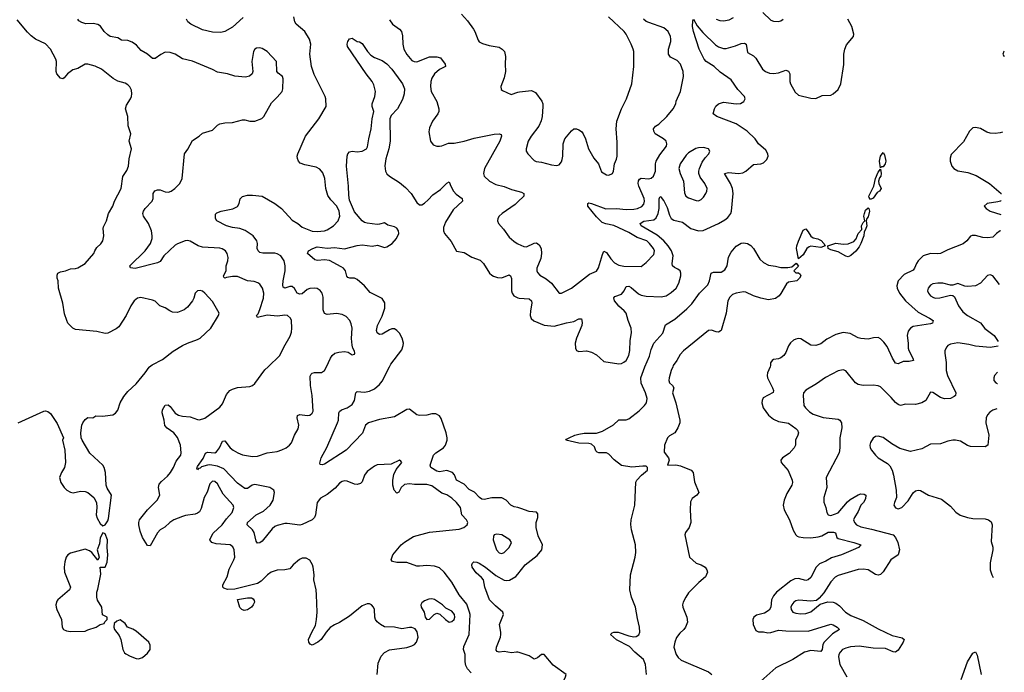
# Model space of a CAD drawing. Header units: inches. Extents: x 1839270 to 1929235, y 762242 to 910350.
# Tile 357 of 362: x 1916004 to 1923902, y 887547 to 892786. Entities that reach past the tile are written whole.
import ezdxf

# ---------------------------------------------------------------- set-up
doc = ezdxf.new("R2010")
doc.units = ezdxf.units.IN
doc.header["$MEASUREMENT"] = 0
for name, color, linetype in [('B9818', 7, 'Continuous'), ('B9819', 7, 'Continuous'), ('B9828', 7, 'Continuous'), ('B9829', 7, 'Continuous')]:
    doc.layers.add(name, color=color, linetype=linetype)

msp = doc.modelspace()

# ---------------------------------------------------------------- linework, layer by layer
at = {"layer": 'B9818', "color": 5}
for points, elevation in [([(1915990, 889550.6), (1916196.5, 889643.5), (1916210, 889646.8), (1916230, 889640.7), (1916250, 889624), (1916303, 889543), (1916354, 889430), (1916346.8, 889410), (1916366.8, 889330), (1916370.9, 889230.9), (1916362.8, 889190), (1916338.8, 889150), (1916324, 889110), (1916334.8, 889070), (1916361, 889030), (1916382.8, 889010), (1916410, 888994), (1916432.7, 888987.3), (1916490, 889001), (1916530, 888998.8), (1916550.6, 888990.6), (1916598, 888950), (1916618.8, 888910), (1916622, 888870), (1916617.3, 888810), (1916624.5, 888784.5), (1916650, 888742), (1916670, 888722), (1916690, 888731), (1916710, 888762.8), (1916717, 888783), (1916739, 888970), (1916705.2, 889025.2), (1916697.2, 889050), (1916691.8, 889150), (1916682, 889190), (1916671.6, 889210), (1916567.4, 889307.4), (1916504.5, 889410), (1916497, 889430), (1916494.5, 889470), (1916502, 889530), (1916511.3, 889548.7), (1916530, 889577.3), (1916550, 889593.4), (1916589, 889591), (1916613.2, 889606.8), (1916670, 889604.4), (1916730, 889610.6), (1916750, 889614.8), (1916771.8, 889628.2), (1916790, 889651.3), (1916809.6, 889710), (1916838.7, 889761.3), (1916870, 889800.5), (1916937.2, 889862.8), (1917010, 889951), (1917042.4, 889997.6), (1917045.4, 890000)], 680), ([(1918871.4, 887530), (1918879.6, 887620.4), (1918902.4, 887677.6), (1918930, 887706.3), (1918970, 887726.7), (1919110, 887747.4), (1919150, 887759.5), (1919170, 887770.4), (1919188, 887790), (1919200.4, 887830), (1919192.4, 887872.4), (1919174.9, 887894.9), (1919150, 887906), (1919130, 887907.8), (1919070, 887896.2), (1919009.7, 887909.7), (1918930, 887913.3), (1918898, 887930), (1918871, 887951), (1918858.7, 887970), (1918853, 887990), (1918851.1, 888050), (1918843, 888070), (1918825.2, 888090), (1918810, 888096.3), (1918790, 888096.3), (1918750, 888081.6), (1918650, 887997), (1918570, 887947), (1918530, 887929.4), (1918493.8, 887906.2), (1918462, 887870), (1918420.7, 887810), (1918394.8, 887790), (1918350, 887765.2), (1918333.2, 887773.2), (1918324, 887790), (1918321.2, 887810), (1918346, 887870), (1918375.9, 887924.1), (1918385.1, 887970), (1918389.7, 888030), (1918385.4, 888170), (1918382, 888210), (1918363.7, 888290), (1918366.6, 888330), (1918357.6, 888390), (1918351.6, 888410), (1918330, 888446.6), (1918302, 888462), (1918270, 888462.3), (1918247.8, 888452.2), (1918197.1, 888410), (1918170, 888377.2), (1918130.6, 888369.4), (1918070, 888367.6), (1918022, 888350), (1917990.5, 888330), (1917941.5, 888278.5), (1917910, 888259.6), (1917730, 888214.8), (1917671.2, 888211.2), (1917642, 888222), (1917632.7, 888230), (1917634, 888250), (1917666.7, 888313.3), (1917683.9, 888376.1), (1917722.3, 888450), (1917728.3, 888470), (1917723.5, 888530), (1917713.9, 888553.9), (1917690.8, 888570.8), (1917578.7, 888578.7), (1917543.7, 888590), (1917529.7, 888610), (1917535.6, 888630), (1917556.1, 888663.9), (1917628.5, 888730), (1917662.1, 888777.9), (1917707.6, 888830), (1917721.6, 888870), (1917715.6, 888890), (1917636.9, 888976.9), (1917590, 889060.7), (1917570, 889078.7), (1917550, 889080.5), (1917530, 889059.3), (1917506.2, 888993.8), (1917484.7, 888950), (1917458.9, 888861.1), (1917444.8, 888835.2), (1917430, 888823.6), (1917410, 888816.3), (1917334.1, 888805.9), (1917310, 888798.3), (1917240.7, 888770), (1917209.1, 888750.9), (1917167.2, 888712.8), (1917130, 888689.6), (1917110, 888667.6), (1917050, 888561.2), (1917030, 888565.2), (1916989.8, 888629.8), (1916970, 888679), (1916958.9, 888730), (1916958.9, 888750), (1916965.1, 888770), (1917028.3, 888851.7), (1917107.6, 888930), (1917127.3, 888970), (1917117.3, 889030), (1917123.2, 889056.8), (1917140.8, 889079.2), (1917190, 889122.2), (1917212.5, 889150), (1917237, 889190), (1917258.2, 889241.8), (1917295.1, 889290), (1917298.7, 889310), (1917293.7, 889370), (1917270, 889431.6), (1917241.1, 889470), (1917185.7, 889505.7), (1917168.2, 889528.2), (1917163.5, 889570), (1917147.3, 889630), (1917150, 889653.4), (1917169.8, 889690.2), (1917194.1, 889694.1), (1917210, 889681.6), (1917250, 889627.2), (1917277.3, 889610), (1917310, 889602.6), (1917370, 889599.1), (1917430, 889576.5), (1917445.3, 889574.7), (1917490, 889587.6), (1917610, 889675.3), (1917630, 889703), (1917662.9, 889777.1), (1917690, 889808.2), (1917710, 889820.4), (1917750, 889832.2), (1917850, 889840.4), (1917870, 889848.4), (1917890, 889865.5), (1917970, 889975.5), (1917996, 890000)], 660), ([(1919624, 887544), (1919595.4, 887575.4), (1919582.3, 887602.3), (1919576.3, 887630), (1919576, 887690), (1919563.7, 887730), (1919566.8, 887753.2), (1919609.2, 887850.8), (1919616.1, 888010), (1919613.2, 888030), (1919590, 888093.7), (1919529.7, 888170), (1919470.9, 888270), (1919408.6, 888350), (1919370, 888385.3), (1919330, 888399.8), (1919270, 888405.4), (1919210, 888398), (1919190, 888399.7), (1919110, 888428.5), (1919029.7, 888429.7), (1918995.5, 888435.5), (1918982.7, 888450), (1918997, 888490), (1919062.9, 888570), (1919090, 888592.2), (1919162.2, 888637.8), (1919290, 888672.1), (1919530, 888696.5), (1919565.2, 888710), (1919594, 888730), (1919599, 888750), (1919589, 888770), (1919551.5, 888811.5), (1919539.7, 888870), (1919507.8, 888910), (1919470, 888945.3), (1919430, 888970.7), (1919390, 888984.1), (1919310, 889045), (1919270, 889054.8), (1919170, 889054.3), (1919130, 889061), (1919090, 889054.5), (1919062.8, 889030), (1919046.1, 888993.9), (1919030, 888984.4), (1919006.6, 889010), (1918996, 889050), (1918995.8, 889090), (1919006, 889134), (1919024.1, 889175.9), (1919069, 889230), (1919061.2, 889241.2), (1919050, 889249), (1918982.8, 889217.2), (1918870, 889211.8), (1918850, 889202.9), (1918790, 889159.6), (1918769.3, 889130.7), (1918750, 889075.1), (1918737.5, 889062.5), (1918710, 889054.8), (1918690, 889056.4), (1918630, 889080.5), (1918610, 889083), (1918590, 889078), (1918570, 889064.7), (1918534.2, 889025.8), (1918470, 888974.8), (1918416.3, 888943.7), (1918390.2, 888910), (1918377.3, 888810), (1918369.2, 888790), (1918350, 888769.8), (1918270, 888732.4), (1918250, 888727.6), (1918150, 888742.2), (1918130, 888741.8), (1918070, 888726.4), (1918050, 888716.4), (1918030, 888698.3), (1917950, 888600.9), (1917930, 888585.6), (1917910, 888583.7), (1917900.7, 888600.7), (1917883.5, 888670), (1917870.5, 888690.5), (1917828, 888730), (1917831, 888750), (1917901.8, 888810), (1917958.1, 888841.9), (1918012.2, 888887.8), (1918036.5, 888930), (1918047.2, 888990), (1918042.5, 889010), (1918009.5, 889029.5), (1917890, 889055.9), (1917869.7, 889050.3), (1917830, 889022.2), (1917810, 889021.5), (1917750, 889066), (1917639.9, 889179.9), (1917590, 889200.9), (1917530, 889211.2), (1917510.1, 889209.9), (1917463.1, 889196.9), (1917450, 889185.8), (1917436.7, 889183.3), (1917430, 889173.2), (1917423.5, 889183.5), (1917430, 889199.3), (1917475.5, 889264.5), (1917494.8, 889305.2), (1917510, 889315.3), (1917570, 889308.8), (1917582.6, 889317.4), (1917606, 889350), (1917630, 889402.8), (1917650, 889404), (1917691.6, 889350), (1917716, 889330), (1917753.1, 889310), (1917790, 889292.5), (1917870, 889278.3), (1917910, 889282.5), (1917990, 889309.3), (1918070, 889320.2), (1918107.4, 889332.6), (1918140.7, 889350), (1918167.3, 889370), (1918184.2, 889390), (1918207.1, 889450), (1918238.3, 889501.7), (1918242.3, 889530), (1918229, 889590), (1918232.7, 889607.3), (1918250, 889616.5), (1918310, 889609), (1918330, 889611.8), (1918350, 889626.4), (1918357.3, 889642.7), (1918350.6, 889770), (1918336, 889850), (1918334.5, 889925.5), (1918340.9, 889939.1), (1918350, 889948.2), (1918367.4, 889952.6), (1918425.1, 889954.9), (1918449.4, 889970), (1918463.7, 890000)], 640), ([(1920000, 888869), (1919970, 888876.3), (1919943.7, 888890), (1919907.3, 888930), (1919870, 888948.4), (1919790, 888948.2), (1919730, 888934), (1919710, 888937.5), (1919690.9, 888950), (1919652.5, 888992.5), (1919610, 889013.5), (1919570, 889056.8), (1919507.6, 889090), (1919492.1, 889132.1), (1919475.8, 889150), (1919430, 889166.9), (1919370, 889155.9), (1919350, 889161.5), (1919302.9, 889190), (1919296.3, 889210), (1919322.8, 889290), (1919343, 889310), (1919402.6, 889350), (1919418.3, 889370), (1919433.3, 889410), (1919433.3, 889430), (1919423.5, 889470), (1919384.1, 889584.1), (1919370, 889607), (1919341.7, 889621.7), (1919310, 889623), (1919270, 889611.6), (1919210, 889609.6), (1919190, 889613.6), (1919130, 889659.6), (1919110, 889655.8), (1919010, 889597.9), (1918890, 889577.6), (1918800.5, 889550), (1918777.4, 889530), (1918752.7, 889467.3), (1918623.1, 889330), (1918450, 889218.4), (1918430, 889212.7), (1918414.6, 889214.6), (1918410, 889226), (1918422.4, 889270), (1918468.2, 889351.8), (1918553.3, 889550), (1918559.7, 889570), (1918564.7, 889630), (1918570, 889640.7), (1918585.3, 889654.7), (1918630, 889670.3), (1918670, 889697), (1918688.5, 889730), (1918699.6, 889790), (1918710, 889801.6), (1918770, 889796.5), (1918810, 889803.2), (1918850, 889822.8), (1918890, 889856.9), (1918910, 889883.7), (1918970.1, 890000)], 620), ([(1920000, 887707.7), (1919990, 887708.8), (1919950, 887703.7), (1919890, 887713.2), (1919850, 887709), (1919833.1, 887713.1), (1919825.6, 887725.6), (1919827.6, 887750), (1919859.3, 887830), (1919862.7, 887850), (1919864, 887870), (1919853.6, 887930), (1919884.5, 888010), (1919878.4, 888030), (1919819.9, 888079.9), (1919772, 888130), (1919736.2, 888230), (1919724.4, 888290), (1919709, 888309), (1919665.8, 888345.8), (1919634.3, 888390), (1919631.6, 888410), (1919635.9, 888424.1), (1919646.5, 888433.5), (1919670, 888431.7), (1919690, 888424.2), (1919741.6, 888390), (1919824.4, 888324.4), (1919890, 888286), (1919910, 888283.2), (1919932.8, 888287.2), (1919984.4, 888315.6), (1920000, 888335.5)], 620)]:
    msp.add_lwpolyline(points, dxfattribs=dict(at, elevation=elevation))
for points, elevation in [([(1916670, 888666), (1916650, 888626), (1916642.8, 888577.2), (1916626, 888530), (1916642, 888470), (1916630, 888446), (1916582, 888510), (1916563.2, 888523.2), (1916530, 888536), (1916410, 888502.7), (1916390.5, 888489.5), (1916377.3, 888470), (1916366.9, 888433.1), (1916361.6, 888390), (1916363, 888350), (1916412, 888230), (1916402, 888210), (1916310.5, 888129.5), (1916302, 888118), (1916294, 888090), (1916294.8, 888070), (1916302, 888050), (1916338.4, 887970), (1916343, 887910), (1916356, 887890), (1916379.9, 887879.9), (1916410, 887874.9), (1916530, 887877.3), (1916550, 887886.8), (1916618, 887910), (1916650, 887932), (1916682, 887938), (1916687.3, 887952.7), (1916706, 887970), (1916706, 887990), (1916668, 888008), (1916662, 888070), (1916626.8, 888126.8), (1916621.2, 888150), (1916621.2, 888190), (1916630, 888214), (1916654.6, 888334.6), (1916648.7, 888391.3), (1916690, 888392), (1916704, 888430), (1916709.3, 888490.7), (1916706, 888550), (1916709, 888610), (1916690, 888658)], 680), ([(1919830, 888656), (1919810.7, 888649.3), (1919804.1, 888635.9), (1919803.1, 888610), (1919828.9, 888530), (1919850, 888506.4), (1919870, 888501.3), (1919890, 888508.7), (1919931.2, 888550), (1919949.3, 888590), (1919936, 888610), (1919870, 888649.4)], 640), ([(1917803.1, 888043.1), (1917786, 888050), (1917770, 888066), (1917750, 888132), (1917830, 888144.7), (1917863.6, 888143.6), (1917876.9, 888136.9), (1917884.7, 888124.7), (1917886, 888110), (1917877.3, 888090), (1917862.8, 888070), (1917830, 888049.2)], 660), ([(1919310, 888136.5), (1919285.2, 888134.8), (1919250, 888121), (1919230, 888104.7), (1919221.3, 888090), (1919223.2, 888070), (1919247.3, 888030), (1919257.3, 887990), (1919270, 887972), (1919290, 887974.6), (1919329.2, 888010.8), (1919350, 888021.7), (1919374.6, 888014.6), (1919419.1, 887970), (1919450, 887949.2), (1919470, 887954), (1919487.6, 887970), (1919495.6, 887990), (1919492.4, 888010), (1919470, 888037.4), (1919421.4, 888061.4), (1919395.4, 888090), (1919330, 888131.2)], 660), ([(1916810, 887968.7), (1916782, 887958), (1916761, 887939), (1916758, 887910), (1916764.7, 887890), (1916802, 887842), (1916814.8, 887810), (1916831, 887730), (1916844.5, 887704.5), (1916854.4, 887694.4), (1916890, 887676), (1916938, 887658), (1916955.3, 887655.3), (1916990, 887664.9), (1917030, 887700.7), (1917049.3, 887730), (1917050, 887766), (1917039, 887790), (1916936.6, 887876.6), (1916910, 887894), (1916869.1, 887909.1), (1916850, 887938)], 680)]:
    msp.add_lwpolyline(points, close=True, dxfattribs=dict(at, elevation=elevation))
at = {"layer": 'B9819', "color": 5}
for points, elevation in [([(1917795.2, 892804.8), (1917710, 892726), (1917650, 892691.6), (1917616.1, 892683.9), (1917550, 892684.7), (1917470, 892703.5), (1917375.1, 892750), (1917352.3, 892770), (1917341.2, 892790)], 640), ([(1918463.7, 890000), (1918496.9, 890070), (1918509.8, 890090.2), (1918532, 890108), (1918562.9, 890117.1), (1918610, 890122.4), (1918638, 890118), (1918670, 890096), (1918690, 890102), (1918692.3, 890107.7), (1918690, 890126), (1918677.2, 890150), (1918671.9, 890171.9), (1918666, 890226), (1918670.9, 890310), (1918663.5, 890343.5), (1918651.3, 890370), (1918623.7, 890403.7), (1918590, 890420.5), (1918546.2, 890426.2), (1918470, 890418.3), (1918447.8, 890427.8), (1918437.3, 890457.2), (1918438, 890558), (1918429.8, 890589.8), (1918413.3, 890613.3), (1918390, 890626.9), (1918370.8, 890630.8), (1918330, 890627.6), (1918310, 890619.8), (1918270, 890586.1), (1918250, 890581.5), (1918229, 890590), (1918208.3, 890628.3), (1918190, 890643.5), (1918170, 890645.3), (1918130, 890631.6), (1918118, 890638), (1918114, 890654), (1918115.9, 890690), (1918132.3, 890770), (1918132.5, 890810), (1918124, 890850), (1918097.6, 890890), (1918070, 890907.1), (1918050, 890912.9), (1917952.9, 890912.9), (1917930, 890917), (1917917, 890930), (1917909.7, 890949.7), (1917911.2, 890990), (1917906.9, 891010), (1917876, 891050), (1917861.7, 891061.7), (1917812.9, 891092.9), (1917770.4, 891110.4), (1917710, 891117.8), (1917662.9, 891130), (1917584, 891170), (1917573.2, 891190), (1917575.5, 891224.5), (1917585.1, 891234.9), (1917619, 891250), (1917713.3, 891266.7), (1917750, 891285.5), (1917764.2, 891310), (1917773.4, 891346.6), (1917790, 891367.3), (1917830, 891378.4), (1917870, 891378), (1917950, 891370.3), (1918050, 891311.6), (1918102.6, 891270), (1918190, 891176.9), (1918234.4, 891150), (1918270, 891120.3), (1918349.4, 891089.4), (1918390, 891085.2), (1918450, 891090.2), (1918470, 891098), (1918520.9, 891130), (1918559.6, 891170), (1918570.9, 891209.1), (1918566.9, 891250), (1918547.8, 891290), (1918498.9, 891338.9), (1918474.7, 891374.7), (1918459.3, 891430), (1918451.6, 891511.6), (1918435.8, 891555.8), (1918410, 891585.1), (1918382, 891602), (1918290, 891621.1), (1918253.7, 891633.7), (1918239.7, 891650), (1918232.2, 891672.2), (1918229.8, 891690), (1918234.5, 891710), (1918296.3, 891850), (1918404.5, 891990), (1918460.9, 892090), (1918459.3, 892150), (1918453.2, 892170), (1918367.1, 892347.1), (1918343.5, 892410), (1918330.9, 892510), (1918339.3, 892590), (1918327.6, 892630), (1918289.7, 892690), (1918222, 892750), (1918209.7, 892770), (1918203.1, 892810)], 640), ([(1919547.6, 892830), (1919596.7, 892776.7), (1919644.4, 892710), (1919655.8, 892690), (1919680.5, 892620.5), (1919690, 892608), (1919716, 892596), (1919770, 892579.5), (1919850, 892565.5), (1919874, 892550), (1919891.6, 892531.6), (1919901.3, 892490), (1919898.4, 892430), (1919901.6, 892370), (1919890, 892318), (1919862.8, 892250), (1919866.4, 892226.4), (1919876.9, 892216.9), (1919946, 892186), (1920000, 892203.5)], 660), ([(1917045.4, 890000), (1917064.9, 890015.1), (1917150, 890059.1), (1917235.1, 890124.9), (1917310, 890170.4), (1917350, 890190.4), (1917430, 890218), (1917450, 890230.6), (1917536, 890310), (1917599, 890410), (1917604, 890430), (1917550, 890522.7), (1917489.2, 890590), (1917470, 890606), (1917450, 890613.2), (1917430, 890608.7), (1917410.7, 890589.3), (1917400.7, 890550), (1917390.6, 890530), (1917350, 890477), (1917323.9, 890456.1), (1917270, 890435.8), (1917230, 890438.7), (1917208.2, 890448.2), (1917170, 890471.6), (1917128, 890488), (1917090, 890525.2), (1917070, 890535.1), (1916974.8, 890554.8), (1916948.5, 890551.5), (1916920.7, 890530), (1916894, 890490), (1916858.8, 890410), (1916799.5, 890320.5), (1916777, 890303), (1916710, 890269.5), (1916690, 890267), (1916621.7, 890281.7), (1916450, 890299.6), (1916429.7, 890309.7), (1916391, 890351), (1916380.5, 890370), (1916364.1, 890424.1), (1916349.8, 890509.8), (1916316, 890630), (1916312.7, 890690), (1916305.2, 890710), (1916304.1, 890735.9), (1916310, 890751), (1916330, 890762.8), (1916370, 890770.7), (1916410, 890786.8), (1916450, 890787.3), (1916470, 890794), (1916530, 890827.7), (1916599, 890910), (1916605.2, 890930), (1916622, 890958), (1916654.5, 890985.5), (1916669.5, 891010), (1916679.7, 891050), (1916673.3, 891110), (1916677.1, 891122.9), (1916700.5, 891170), (1916715.1, 891230), (1916750.9, 891290), (1916764.8, 891330), (1916816.4, 891430), (1916830, 891526), (1916863.5, 891576.5), (1916876.2, 891610), (1916882.3, 891670), (1916900.7, 891750), (1916880.7, 891810), (1916896.2, 891870), (1916873.3, 891933.3), (1916871.3, 892010), (1916852.8, 892070), (1916861.3, 892098.7), (1916892.6, 892150), (1916899.7, 892170), (1916902.9, 892190), (1916899.6, 892219.6), (1916885.8, 892245.8), (1916870, 892262.7), (1916850, 892275.1), (1916790, 892293.6), (1916753.3, 892313.3), (1916659.5, 892390), (1916610, 892412.2), (1916550, 892428.3), (1916530, 892429.7), (1916470, 892395), (1916430, 892382.2), (1916386.3, 892350), (1916361.2, 892318.8), (1916350, 892311.3), (1916330, 892316.8), (1916300.3, 892350), (1916295.5, 892370), (1916298.4, 892450), (1916294.5, 892470), (1916251.8, 892550), (1916210.8, 892590.8), (1916130, 892629.7), (1916095.6, 892655.6), (1916064.8, 892684.8), (1915984, 892784)], 680), ([(1917996, 890000), (1918091.5, 890090), (1918122, 890158), (1918173.8, 890246.2), (1918183.3, 890276.7), (1918185.6, 890310), (1918182.9, 890370), (1918176.2, 890390), (1918151, 890411), (1918130, 890413.5), (1918072.8, 890407.2), (1917990, 890414.6), (1917910, 890396), (1917904.4, 890410), (1917915.7, 890424.3), (1917930, 890458.4), (1917959.8, 890550), (1917962, 890590), (1917950.8, 890630.8), (1917930, 890662.9), (1917914.7, 890674.7), (1917884.5, 890684.5), (1917830, 890689.8), (1917750, 890724.6), (1917710, 890724.2), (1917663.1, 890716.9), (1917648.7, 890710), (1917640, 890720), (1917638.8, 890730), (1917661, 890770), (1917660.3, 890810), (1917673.6, 890850), (1917676.6, 890876.6), (1917668, 890910), (1917653.3, 890930), (1917627.7, 890947.7), (1917610, 890953.1), (1917470, 890959.4), (1917436.2, 890970), (1917370, 891008), (1917350, 891014), (1917330, 891011.8), (1917270, 890987.6), (1917250, 890974.8), (1917160.7, 890890), (1917130, 890846), (1917110, 890834), (1916930, 890788.9), (1916892.7, 890792.7), (1916887, 890810), (1917009.8, 890930.2), (1917051.6, 890990), (1917065.1, 891030), (1917067, 891050), (1917061.6, 891090), (1917036.9, 891150), (1916998, 891210), (1916991.3, 891230), (1916997.4, 891250), (1917009.8, 891270.2), (1917065.6, 891330), (1917074.6, 891350), (1917075.3, 891390), (1917087.5, 891412.5), (1917110, 891419.7), (1917130, 891420.2), (1917170, 891403.2), (1917198.2, 891401.8), (1917219.3, 891410), (1917249.3, 891430), (1917289.3, 891470), (1917306.6, 891510), (1917324.5, 891710), (1917352.4, 891747.6), (1917390, 891817.3), (1917444, 891850), (1917470, 891874.8), (1917550, 891898.8), (1917590, 891938.8), (1917610, 891950.6), (1917650, 891959.1), (1917710, 891960.7), (1917790, 891980.7), (1917810, 891980.7), (1917850, 891970.8), (1917890, 891971), (1917946.6, 891993.4), (1917961.2, 892010), (1918022.5, 892117.5), (1918070, 892162.8), (1918109.6, 892210), (1918114.7, 892230), (1918118, 892310), (1918112, 892330), (1918075.9, 892355.9), (1918066, 892370), (1918064.5, 892450), (1917990, 892529.4), (1917950, 892554.5), (1917930, 892559.3), (1917903.5, 892556.5), (1917890.9, 892549.1), (1917878, 892530), (1917864.9, 892450), (1917872.7, 892370), (1917867.3, 892350), (1917848.2, 892331.8), (1917814.6, 892325.4), (1917730, 892333.7), (1917670, 892351.2), (1917590, 892365.1), (1917550, 892387.1), (1917390, 892453), (1917310, 892471.3), (1917250, 892509.7), (1917210, 892523.5), (1917170, 892524.2), (1917134.5, 892505.5), (1917090, 892473.3), (1917070, 892473.3), (1917028.9, 892508.9), (1916978.7, 892538.7), (1916941.1, 892581.1), (1916905.2, 892605.2), (1916870, 892619.7), (1916821, 892621), (1916790, 892639.7), (1916730, 892651.3), (1916710, 892663), (1916681.6, 892690), (1916652.7, 892732.7), (1916630, 892747.3), (1916594, 892754), (1916533.1, 892753.1), (1916502, 892762), (1916478, 892778), (1916470, 892789)], 660), ([(1918970, 892786), (1918993.4, 892750), (1919050.3, 892710.3), (1919066, 892690), (1919075.3, 892655.3), (1919076.5, 892590), (1919085.5, 892550), (1919110, 892506.4), (1919150, 892459), (1919169, 892449), (1919190, 892448.1), (1919290, 892488), (1919349, 892489), (1919378.7, 892478.7), (1919416.3, 892430), (1919418.8, 892410), (1919370, 892387.1), (1919330, 892352.4), (1919310, 892317), (1919301.5, 892290), (1919298.3, 892250), (1919303.1, 892210), (1919349.2, 892129.2), (1919365.2, 892070), (1919365.5, 892050), (1919358.9, 892030), (1919314.9, 891970), (1919290, 891918), (1919286, 891886), (1919298.8, 891810), (1919320.7, 891780.7), (1919350, 891770.8), (1919370.7, 891770.7), (1919390, 891773.4), (1919444.7, 891795.3), (1919490, 891795.3), (1919570, 891810.2), (1919650, 891833.7), (1919810, 891866.7), (1919850.3, 891870.3), (1919864.9, 891864.9), (1919868.4, 891850), (1919854.7, 891810), (1919732.7, 891590), (1919723.1, 891550), (1919728.8, 891530), (1919772.7, 891490), (1919822.7, 891462.7), (1919890, 891448), (1919950, 891422.2), (1920000, 891409.3)], 640), ([(1918970.1, 890000), (1918980.3, 890019.7), (1919070, 890136.3), (1919081.1, 890170), (1919082.6, 890190), (1919071.1, 890230), (1919050, 890269.5), (1919030, 890291.3), (1919010, 890303.1), (1918990, 890303.1), (1918970, 890296.8), (1918910, 890262.7), (1918890, 890257.7), (1918870.9, 890270.9), (1918867.2, 890290), (1918874.1, 890330), (1918910, 890406), (1918932.6, 890470), (1918931.7, 890511.7), (1918910, 890548.2), (1918816.3, 890596.3), (1918768.3, 890650), (1918710, 890700.3), (1918690, 890709.8), (1918650.8, 890710.8), (1918636, 890716), (1918627.4, 890727.4), (1918618.5, 890770), (1918601.2, 890790), (1918582.2, 890802.2), (1918490, 890851.6), (1918450, 890857.2), (1918392.2, 890852.2), (1918370, 890856.9), (1918311.6, 890910), (1918321.6, 890930), (1918355.8, 890950), (1918390, 890962.3), (1918470, 890951.4), (1918530, 890957.8), (1918610, 890946.7), (1918710, 890972.8), (1918750, 890977.5), (1918830, 890968.7), (1918874.8, 890974.8), (1918930, 890958), (1918950, 890962.6), (1918992.4, 890990), (1919025.7, 891030), (1919044, 891070), (1919041.7, 891090), (1919030, 891111.1), (1919010, 891124), (1918956.8, 891136.8), (1918930, 891156), (1918890, 891143.6), (1918870, 891142.4), (1918790, 891152), (1918770, 891157.7), (1918751.1, 891170), (1918690, 891242.7), (1918650, 891338), (1918643.1, 891376.9), (1918642.4, 891450), (1918625, 891610), (1918630, 891691.3), (1918636.2, 891710), (1918650, 891725.5), (1918670, 891730.4), (1918710, 891726), (1918750, 891730.3), (1918785.6, 891750), (1918794.5, 891765.5), (1918803.1, 891830), (1918824.2, 891910), (1918830.5, 891990), (1918844.6, 892050), (1918832.4, 892090), (1918832.4, 892110), (1918852.7, 892170), (1918857.2, 892210), (1918844.2, 892264.2), (1918831, 892290), (1918781.8, 892350), (1918633.3, 892570), (1918629.7, 892590), (1918635.1, 892610), (1918650, 892632), (1918670, 892637), (1918710, 892610.6), (1918730, 892607.3), (1918750, 892594), (1918793.4, 892530), (1918821.7, 892501.7), (1918850, 892483.7), (1918910, 892458), (1918950, 892432.2), (1918990, 892388.7), (1919062, 892290), (1919075.3, 892270), (1919090, 892231), (1919087.7, 892190), (1919074.4, 892145.6), (1919034.7, 892070), (1918983.5, 892016.5), (1918972.4, 891990), (1918976.3, 891810), (1918965.6, 891750), (1918941.2, 891670), (1918933.2, 891613.2), (1918937.6, 891570), (1918949.5, 891549.5), (1918970.3, 891530), (1919050, 891478.5), (1919098.6, 891438.6), (1919144.4, 891390), (1919190, 891319.1), (1919210, 891298.8), (1919230, 891300.7), (1919250, 891312.7), (1919281.1, 891338.9), (1919319, 891381), (1919378, 891422), (1919430, 891474.8), (1919450, 891484.7), (1919461.6, 891450), (1919483.7, 891410), (1919505.9, 891385.9), (1919553.4, 891350), (1919556.3, 891330), (1919479.9, 891260.1), (1919418.5, 891161.5), (1919403.1, 891116.9), (1919404.2, 891090), (1919410.4, 891070), (1919464.7, 891004.7), (1919506.5, 890926.5), (1919570, 890916), (1919630, 890879.5), (1919696.7, 890856.7), (1919724.6, 890830), (1919772.4, 890752.4), (1919790, 890734.4), (1919805.8, 890725.8), (1919836.9, 890716.9), (1919870, 890714.7), (1919930, 890736.5), (1919942, 890730), (1919949.1, 890709.1), (1919948.3, 890610), (1919954, 890590), (1919967, 890570), (1920000, 890554)], 620), ([(1920000, 891323.2), (1919978, 891302), (1919873, 891230), (1919850.6, 891210), (1919839.1, 891190), (1919836.3, 891170), (1919845.5, 891150), (1919884.7, 891104.7), (1919930, 891041.3), (1919967.7, 891007.7), (1919995.5, 890990), (1920000, 890987.9)], 640)]:
    msp.add_lwpolyline(points, dxfattribs=dict(at, elevation=elevation))
at = {"layer": 'B9828', "color": 5}
for points, elevation in [([(1921032.5, 887530), (1921025.1, 887610), (1921008.7, 887650), (1920937.1, 887710), (1920894.5, 887754.5), (1920790, 887808.9), (1920743, 887850), (1920756, 887864), (1920769.2, 887870), (1920804.7, 887870), (1920890, 887840.4), (1920930, 887831.6), (1920950, 887833.8), (1920970, 887846.7), (1920977.9, 887870), (1920975, 887910), (1920958.5, 887978.5), (1920944.6, 888070), (1920910.4, 888150), (1920897.2, 888210), (1920902.9, 888330), (1920940.4, 888470), (1920946.5, 888510), (1920943.3, 888570), (1920910.5, 888690), (1920906.6, 888733.4), (1920909.9, 888770.1), (1920938.4, 888890), (1920946.2, 889073.9), (1920954, 889090), (1920991.9, 889130), (1921040.4, 889170), (1921039.1, 889190), (1921030, 889200.5), (1921002.2, 889202.2), (1920914.8, 889194.8), (1920830, 889206.6), (1920772.7, 889252.7), (1920730, 889298.5), (1920710, 889307.6), (1920650, 889308.2), (1920634.8, 889314.8), (1920626, 889326), (1920615.8, 889355.8), (1920590, 889379.1), (1920570, 889384.7), (1920490, 889386.4), (1920384.2, 889410), (1920390, 889418), (1920412.3, 889430), (1920456.2, 889450), (1920490, 889459.5), (1920532.5, 889467.5), (1920630, 889467.5), (1920678.4, 889481.6), (1920767, 889533), (1920810, 889573.7), (1920870, 889574.6), (1920890, 889583.1), (1920973.3, 889646.7), (1921016.3, 889690), (1921032.8, 889710), (1921035.9, 889744.1), (1921023.2, 889790), (1920988.1, 889868.1), (1920986.5, 889910), (1921006.5, 889970), (1921019.6, 890000)], 580), ([(1921242.6, 890000), (1921229.1, 889970), (1921212.6, 889910), (1921211.6, 889890), (1921217.6, 889870), (1921240.5, 889850), (1921252.4, 889830), (1921240.7, 889790), (1921266.6, 889710), (1921299, 889570), (1921299.7, 889550), (1921283.7, 889510), (1921258.2, 889470), (1921215.4, 889444.6), (1921201.1, 889430), (1921175.9, 889370), (1921173.1, 889313.1), (1921208.8, 889270), (1921213.4, 889250), (1921201, 889210), (1921268, 889212), (1921305.2, 889205.2), (1921390.3, 889170.3), (1921405.5, 889150), (1921417.3, 889077.3), (1921452, 888990), (1921436.3, 888970), (1921398.3, 888941.7), (1921384.8, 888915.2), (1921382.4, 888850), (1921388.7, 888750), (1921374.3, 888710), (1921344.1, 888670), (1921340.4, 888650), (1921376.9, 888470), (1921430, 888423.7), (1921470.8, 888410), (1921502.8, 888390), (1921516, 888370), (1921521, 888350), (1921505.5, 888314.5), (1921451.9, 888268.1), (1921370, 888183.7), (1921346.7, 888150), (1921326.7, 888110), (1921321.3, 888090), (1921322.4, 888070), (1921354.9, 887990), (1921360.4, 887950), (1921346, 887910), (1921330.2, 887889.8), (1921298, 887862), (1921272.8, 887827.2), (1921258, 887790), (1921251.8, 887750), (1921270.3, 887690), (1921286.2, 887666.2), (1921310, 887644.2), (1921530, 887550.4), (1921557.3, 887530)], 580), ([(1922022.8, 890000), (1922002.8, 889950), (1921999.1, 889930), (1922003, 889910), (1922043.6, 889830), (1922050.2, 889810), (1922047.4, 889792.6), (1921968.9, 889750), (1921959.5, 889730), (1921957, 889710), (1921967.4, 889670), (1922011.7, 889611.7), (1922050, 889578), (1922090, 889560.2), (1922170, 889548), (1922230, 889504.7), (1922243.9, 889490), (1922251.3, 889470), (1922246.7, 889450), (1922226.4, 889410), (1922228.4, 889370), (1922217.1, 889350), (1922176.3, 889303.7), (1922124, 889270), (1922110.5, 889250), (1922112.7, 889230), (1922167.8, 889167.8), (1922200.8, 889090), (1922203.6, 889070), (1922198.9, 889050), (1922157.4, 888982.6), (1922136.9, 888930), (1922128.5, 888890), (1922135.5, 888850), (1922179.5, 888770), (1922207.5, 888687.5), (1922230, 888650.7), (1922240.9, 888640.9), (1922253.3, 888633.3), (1922288.5, 888628.5), (1922350, 888627.1), (1922410, 888633.6), (1922437.8, 888642.2), (1922490, 888672.7), (1922533.1, 888673.1), (1922547.5, 888667.5), (1922558.7, 888630), (1922570, 888620.9), (1922694, 888590), (1922750.6, 888570), (1922732.7, 888550), (1922690.3, 888530), (1922594.9, 888490), (1922514.7, 888465.3), (1922470, 888439), (1922420.9, 888419.1), (1922393.7, 888390), (1922351.1, 888308.9), (1922330, 888289), (1922310, 888285.2), (1922250, 888301.4), (1922222.6, 888297.4), (1922190, 888280.7), (1922074, 888190), (1922050, 888161.5), (1922035, 888130), (1922028.3, 888070), (1922014.6, 888045.4), (1921978.1, 888021.9), (1921914.1, 888005.9), (1921892.4, 887990), (1921883.6, 887970), (1921887.3, 887930), (1921910, 887883.7), (1921930, 887873.1), (1921970, 887871.6), (1922004.3, 887864.3), (1922030, 887865.9), (1922090, 887884.3), (1922150, 887879.1), (1922330, 887878.2), (1922510, 887932.3), (1922530, 887927.7), (1922562.4, 887910), (1922580.7, 887890), (1922525.2, 887854.8), (1922457.7, 887790), (1922445.2, 887770), (1922440.2, 887730), (1922430, 887713.3), (1922350, 887722.9), (1922299.5, 887710), (1922206, 887650), (1922070, 887584.2), (1921950, 887475.1)], 620), ([(1923435.6, 890000), (1923436.1, 889970), (1923447.3, 889930), (1923512.4, 889790), (1923510.2, 889770), (1923499.4, 889760.6), (1923470, 889744.1), (1923422.6, 889742.6), (1923390, 889752.4), (1923330, 889794.3), (1923310, 889795.1), (1923272.2, 889730), (1923239.3, 889710), (1923190, 889696.8), (1923110, 889699.1), (1923070, 889688.5), (1923050, 889696), (1923030, 889711.9), (1922994.1, 889754.1), (1922910, 889837.5), (1922890, 889846.6), (1922850, 889852.7), (1922770, 889849.9), (1922730, 889856.4), (1922709.8, 889870), (1922630, 889967), (1922610, 889976.2), (1922570, 889966.3), (1922467.2, 889912.8), (1922396.9, 889863.1), (1922310, 889812.1), (1922291.7, 889790), (1922287.8, 889770), (1922293.1, 889690), (1922306.3, 889670), (1922338.9, 889639), (1922370, 889619.7), (1922450, 889592.3), (1922570, 889578.9), (1922583.8, 889570), (1922595.8, 889550), (1922598.4, 889510), (1922583.1, 889430), (1922583.2, 889350), (1922576.9, 889310), (1922474.4, 889110), (1922479.5, 889030), (1922455.5, 888950), (1922453.2, 888913.2), (1922470.3, 888870.3), (1922478, 888830), (1922488.5, 888810), (1922510, 888805.2), (1922570, 888826.9), (1922645, 888915), (1922666.3, 888933.7), (1922730, 888971), (1922750, 888978.6), (1922777.1, 888977.1), (1922790.2, 888970), (1922790, 888939.3), (1922772.3, 888910), (1922751.6, 888888.4), (1922730, 888837.7), (1922700.2, 888790), (1922693.6, 888770), (1922699.6, 888750), (1922717.4, 888730), (1922750, 888714.2), (1922836.9, 888696.9), (1923010, 888649.4), (1923030.4, 888630.4), (1923049.2, 888590), (1923060.3, 888530), (1923050.5, 888489.5), (1922991.8, 888450), (1922930, 888352.3), (1922910, 888332), (1922890, 888327.6), (1922870, 888331.8), (1922810, 888369.5), (1922770, 888376.2), (1922730, 888371.5), (1922570, 888325.1), (1922545.7, 888310), (1922510, 888274), (1922455.4, 888184.6), (1922418.2, 888141.8), (1922395.3, 888124.7), (1922350, 888117.2), (1922254.3, 888125.7), (1922230, 888120.4), (1922212.7, 888110), (1922197, 888090), (1922190.4, 888070), (1922192.2, 888050), (1922205.5, 888030), (1922230, 888020.9), (1922270, 888017.3), (1922310, 888020.2), (1922350, 888033.7), (1922424.7, 888095.3), (1922487.2, 888112.8), (1922530, 888109.1), (1922550, 888102), (1922580.9, 888081), (1922629.1, 888029.1), (1922670, 888002), (1922770, 887964.2), (1922890, 887896), (1923003.3, 887843.3), (1923084, 887824), (1923098.7, 887810), (1923091.6, 887790), (1923050, 887725.1), (1923030, 887708.4), (1923010, 887712.3), (1922950, 887739.3), (1922850, 887739.9), (1922737, 887757), (1922668.3, 887751.7), (1922630, 887741.8), (1922604.9, 887730), (1922584.2, 887710), (1922574.7, 887690), (1922572.5, 887670), (1922583.9, 887610), (1922637.8, 887510)], 640), ([(1923848.5, 889956), (1923824, 889930), (1923817.3, 889910), (1923817.3, 889890), (1923834.8, 889870), (1923845.5, 889865.5), (1923846.6, 889865.3)], 660), ([(1923842.4, 889663.1), (1923810, 889651.1), (1923785.9, 889634.1), (1923767.3, 889612.7), (1923757.8, 889590), (1923753.6, 889550), (1923779, 889450), (1923770, 889369.4), (1923750, 889356.9), (1923630, 889360.4), (1923607.5, 889367.5), (1923550, 889401.6), (1923510, 889411.5), (1923490, 889411.5), (1923450, 889403), (1923390, 889380.4), (1923310, 889377.4), (1923239.6, 889340.4), (1923150, 889320.5), (1923064.5, 889344.5), (1922999.8, 889379.8), (1922930, 889430.7), (1922890, 889443.5), (1922870, 889440.5), (1922850, 889426.6), (1922827.5, 889392.5), (1922822.4, 889370), (1922826, 889350), (1922837.1, 889330), (1922869, 889289), (1922890.7, 889270), (1922964.2, 889224.2), (1922983.5, 889203.5), (1923001.5, 889170), (1923012.8, 889130), (1923034, 889010), (1923038, 888950), (1923020.7, 888910), (1923017.3, 888890), (1923030, 888866.8), (1923050, 888858.8), (1923079, 888870), (1923130, 888924), (1923172.1, 888987.9), (1923190, 889003.8), (1923210, 889008.7), (1923230, 889005.3), (1923294.8, 888970), (1923397.8, 888937.7), (1923470, 888882), (1923513.6, 888833.6), (1923549.2, 888809.2), (1923606.8, 888790), (1923650, 888782.3), (1923750, 888778.4), (1923776, 888770), (1923795.8, 888755.8), (1923804.9, 888730), (1923796.9, 888596.9), (1923810.9, 888550.9), (1923810.9, 888530.9), (1923790, 888426), (1923788, 888370), (1923802, 888330), (1923814.1, 888307.4)], 660), ([(1920000, 888335.5), (1920058.4, 888410), (1920155.4, 888484.6), (1920192, 888530), (1920197, 888570), (1920162.8, 888642.8), (1920147, 888710), (1920146.4, 888750), (1920158.9, 888790), (1920158.9, 888818.9), (1920150, 888831.5), (1920090, 888839.2), (1920023.3, 888863.3), (1920000, 888869)], 620), ([(1920000, 887103.4), (1920006.2, 887110), (1920015.3, 887130), (1920035.4, 887210), (1920050, 887242), (1920070, 887258), (1920109.4, 887250.6), (1920170, 887222.3), (1920190, 887221.7), (1920210, 887227.2), (1920234, 887246), (1920284.7, 887315.3), (1920382.7, 887510), (1920388.7, 887530), (1920283.3, 887603.3), (1920210, 887689.2), (1920190, 887689.3), (1920157.3, 887662.7), (1920130, 887653.3), (1920090, 887679.7), (1920010, 887706.6), (1920000, 887707.7)], 620), ([(1923557.4, 887490), (1923606.2, 887630), (1923650, 887702), (1923670, 887710.6), (1923683.9, 887683.9), (1923716.9, 887530)], 640)]:
    msp.add_lwpolyline(points, dxfattribs=dict(at, elevation=elevation))
at = {"layer": 'B9829', "color": 5}
for points, elevation in [([(1920000, 892203.5), (1920012.5, 892207.5), (1920110, 892217.1), (1920140.9, 892200.9), (1920192.8, 892132.8), (1920200.5, 892110), (1920200.5, 892090), (1920194.4, 892010), (1920186.4, 891973.6), (1920167.8, 891932.2), (1920106.7, 891850), (1920083.1, 891810), (1920065.5, 891750), (1920067.7, 891730), (1920078.8, 891710), (1920130, 891656), (1920147.9, 891647.9), (1920190, 891642), (1920270, 891620.7), (1920310, 891616), (1920330, 891621), (1920350, 891644.7), (1920356.6, 891663.4), (1920362, 891690), (1920364.5, 891790), (1920377, 891830), (1920430, 891894.9), (1920450, 891910.7), (1920470, 891911), (1920490, 891902.8), (1920510, 891887.3), (1920523, 891870), (1920541.6, 891830), (1920565.5, 891750), (1920610, 891674.8), (1920648.1, 891628.1), (1920670, 891564.7), (1920710, 891541), (1920730, 891538), (1920758, 891550), (1920768, 891570), (1920774, 891630), (1920792.5, 891667.5), (1920797.2, 891690), (1920797.5, 891802.5), (1920787.3, 891910), (1920793.3, 891970), (1920831.5, 892070), (1920871.6, 892150), (1920914.5, 892270), (1920929.6, 892410), (1920929.4, 892530), (1920926, 892550), (1920909.4, 892590), (1920868.5, 892668.5), (1920851.6, 892690), (1920727.6, 892810)], 660), ([(1921590.3, 892790.3), (1921618.9, 892778.9), (1921650, 892776.5), (1921694.1, 892785.9), (1921730, 892802.4)], 640), ([(1921964.7, 892844.7), (1922030, 892782), (1922050, 892773.4), (1922089.4, 892770.6), (1922110, 892777.3), (1922129, 892790)], 640), ([(1920000, 890987.9), (1920046.5, 890966.5), (1920070, 890962.8), (1920130, 890991.5), (1920150, 890994), (1920170, 890978), (1920186.2, 890950), (1920190.2, 890910), (1920184, 890870), (1920151.4, 890790), (1920151.6, 890770), (1920157.2, 890757.2), (1920176.1, 890736.1), (1920226.6, 890706.6), (1920270.3, 890670), (1920330, 890590.7), (1920350, 890590.5), (1920430, 890630.4), (1920575.8, 890744.2), (1920631.5, 890768.5), (1920647.2, 890792.8), (1920678.2, 890901.8), (1920690, 890926.4), (1920710, 890916.5), (1920745, 890865), (1920774.2, 890834.2), (1920810, 890815.9), (1920850, 890808), (1920990, 890804.9), (1921030, 890837), (1921090, 890901.6), (1921095, 890930), (1921088.7, 890950), (1921056.8, 890990), (1921034.2, 891010), (1920958.3, 891038.3), (1920890, 891078.6), (1920770, 891134), (1920705.9, 891145.9), (1920676.7, 891156.7), (1920630, 891204.2), (1920561.7, 891290), (1920560.9, 891310), (1920570, 891315.3), (1920590, 891311.3), (1920706.4, 891266.4), (1920790, 891271.1), (1920870, 891263.1), (1920930, 891264.6), (1920960.9, 891270), (1920993.1, 891286.9), (1921010, 891304.9), (1921016.5, 891330), (1921014, 891350), (1920970.5, 891450), (1920964.9, 891470), (1920966.8, 891493.2), (1920974.6, 891505.4), (1920990, 891514.4), (1921050, 891507.8), (1921070, 891513.6), (1921088.5, 891530), (1921102.9, 891570), (1921104.8, 891630), (1921110.7, 891650), (1921139.1, 891700.9), (1921191.8, 891770), (1921196.2, 891790), (1921189.4, 891810), (1921169.4, 891830), (1921101.3, 891870), (1921089.7, 891890), (1921088.3, 891910), (1921105.1, 891930), (1921130, 891947.4), (1921195.6, 892010), (1921247, 892070), (1921266.6, 892110), (1921270, 892132), (1921303.7, 892210), (1921328.2, 892330), (1921326, 892370), (1921305.4, 892430), (1921277.1, 892457.1), (1921224.1, 892484.1), (1921208.1, 892508.1), (1921208.2, 892550), (1921226.4, 892610), (1921227.4, 892630), (1921223.5, 892650), (1921205.7, 892690), (1921170, 892721.5), (1921050, 892762), (1921030, 892770.8), (1921007, 892790)], 640), ([(1920000, 890554), (1920010, 890549.1), (1920090, 890545.3), (1920108.8, 890530), (1920112.3, 890510), (1920100.2, 890450), (1920099.1, 890410), (1920106.2, 890386.2), (1920127.5, 890367.5), (1920210, 890333.7), (1920290, 890325.3), (1920390, 890353.4), (1920450, 890361.8), (1920490, 890385.7), (1920510, 890384.9), (1920516.3, 890356.3), (1920513.9, 890330), (1920469.1, 890230), (1920460.3, 890190), (1920461.6, 890150), (1920470.5, 890130.5), (1920490, 890123), (1920550, 890128.8), (1920590, 890118), (1920630, 890094.6), (1920690, 890041.3), (1920810, 890023.1), (1920830, 890026), (1920850, 890035.6), (1920870, 890050.3), (1920890.4, 890089.6), (1920897.3, 890130), (1920900.7, 890210), (1920911.3, 890271.3), (1920909.9, 890309.9), (1920885, 890370), (1920868.7, 890430), (1920854, 890450), (1920810, 890486.6), (1920789.9, 890510), (1920776.1, 890530), (1920770, 890554), (1920777.1, 890562.9), (1920830, 890583.5), (1920851.5, 890608.5), (1920870, 890643.7), (1920890, 890647.9), (1920910, 890636.2), (1920966.4, 890586.4), (1920990, 890573.4), (1921030, 890567), (1921150, 890561.9), (1921190, 890570.1), (1921230, 890594.8), (1921269.9, 890630), (1921290.5, 890670), (1921306.8, 890730), (1921308.3, 890750), (1921302.9, 890770), (1921284.2, 890784.2), (1921256.2, 890796.2), (1921240.4, 890810), (1921236.5, 890830), (1921246.6, 890890), (1921231.4, 890930), (1921204.7, 890970), (1921170, 891010.8), (1921117.5, 891057.5), (1920989.8, 891130), (1920982, 891150), (1921010.4, 891169.6), (1921090, 891178.8), (1921110, 891195.5), (1921124.9, 891230), (1921134.3, 891270), (1921133.3, 891346.7), (1921140.1, 891359.9), (1921150, 891366.8), (1921155.3, 891350), (1921170, 891331.8), (1921197.5, 891277.5), (1921216, 891216), (1921229.6, 891189.6), (1921250, 891176.3), (1921320.2, 891160.2), (1921387.6, 891110), (1921450, 891090.9), (1921487.6, 891092.4), (1921610.6, 891149.4), (1921661.3, 891178.7), (1921683.3, 891196.7), (1921707.1, 891230), (1921713.3, 891250), (1921726.3, 891390), (1921722.9, 891430), (1921706.3, 891470), (1921658, 891550), (1921690, 891558), (1921770, 891550.2), (1921804.6, 891555.4), (1921829.6, 891570), (1921890, 891623), (1921950, 891628.5), (1921970, 891636.4), (1921997.2, 891662.8), (1922006.6, 891690), (1922005.4, 891710), (1921990, 891739.7), (1921929.8, 891789.8), (1921904.2, 891830), (1921839.7, 891890), (1921750.9, 891950), (1921597, 892010), (1921567.8, 892030), (1921577.2, 892070), (1921589.1, 892090.9), (1921610, 892111.2), (1921650, 892123.8), (1921750, 892110.2), (1921785.9, 892114.1), (1921814, 892130), (1921823.6, 892150), (1921818, 892170), (1921765.3, 892225.3), (1921710, 892302.2), (1921623.7, 892363.7), (1921575.8, 892410), (1921509.9, 892449.9), (1921493.5, 892470), (1921453.5, 892550), (1921407.7, 892690), (1921402, 892730), (1921403.2, 892776.8), (1921408.7, 892790), (1921437.8, 892737.8), (1921482.6, 892682.6), (1921585, 892585), (1921608.8, 892568.8), (1921650, 892555.2), (1921670, 892554.2), (1921745, 892575.1), (1921790, 892595.8), (1921817, 892597), (1921830.3, 892590), (1921842.9, 892522.9), (1921890, 892495.8), (1921910, 892478), (1921962.6, 892390), (1921986.4, 892370), (1922017.7, 892357.7), (1922050, 892354), (1922090, 892359.6), (1922150, 892382), (1922170, 892373.7), (1922181.6, 892350), (1922181.3, 892290), (1922186.3, 892270), (1922224.8, 892204.8), (1922250, 892179.1), (1922350, 892154.9), (1922390, 892153), (1922442.3, 892177.7), (1922510, 892181.3), (1922530, 892190.4), (1922570, 892225.5), (1922591.6, 892270), (1922614.9, 892425.1), (1922614.5, 892510), (1922621.7, 892550), (1922636.6, 892583.4), (1922692, 892650), (1922694.5, 892670), (1922678.7, 892730), (1922648, 892790)], 620), ([(1923902.3, 892532.2), (1923898.8, 892530), (1923890.7, 892510), (1923900.7, 892490), (1923901.4, 892489.6)], 620), ([(1923888.7, 891883.4), (1923870, 891878), (1923830, 891873.3), (1923790, 891875.1), (1923762.8, 891882.8), (1923710, 891911.3), (1923670, 891920.5), (1923650, 891916.9), (1923622.3, 891890), (1923574.8, 891805.2), (1923477.1, 891702.9), (1923466.7, 891673.3), (1923468.9, 891650), (1923482.6, 891610), (1923498, 891590), (1923530, 891572.2), (1923610, 891560.2), (1923675.5, 891535.5), (1923784.2, 891470), (1923878, 891390), (1923878.4, 891389.4)], 620), ([(1920000, 891409.3), (1920030, 891401.5), (1920048.4, 891390), (1920048.7, 891370), (1920000, 891323.2)], 640), ([(1923877.3, 891335), (1923871, 891330), (1923850, 891324.2), (1923766, 891310), (1923742, 891290), (1923755.5, 891270), (1923790, 891249.3), (1923874.9, 891222.3)], 620), ([(1923872.2, 891090.6), (1923870.1, 891089.9), (1923838.7, 891070), (1923810, 891039.6), (1923770, 891035.1), (1923730, 891036.8), (1923670, 891054.5), (1923645.3, 891054.7), (1923630, 891049.4), (1923601.6, 891010), (1923573.5, 890986.5), (1923450, 890938.4), (1923390.3, 890909.7), (1923370, 890906), (1923310, 890908), (1923250, 890891.5), (1923212, 890850), (1923198.7, 890830), (1923182.3, 890790), (1923170, 890775.8), (1923100.1, 890739.9), (1923051.4, 890690), (1923039.6, 890650), (1923043.1, 890630), (1923062.8, 890590), (1923108.4, 890528.4), (1923210, 890437.3), (1923302.8, 890390), (1923330.5, 890370), (1923326, 890350), (1923310, 890343.6), (1923170, 890322), (1923148.5, 890310), (1923130, 890286), (1923122.3, 890250), (1923130.3, 890190), (1923130.3, 890150), (1923135.3, 890130), (1923168.2, 890070), (1923174, 890050), (1923139, 890041), (1923090, 890042.6), (1923050, 890023.6), (1923030, 890029.6), (1923004.2, 890070), (1922961.7, 890161.7), (1922937.1, 890197.1), (1922910, 890225.1), (1922890, 890234), (1922851.9, 890231.9), (1922810, 890222.4), (1922750, 890226.9), (1922730, 890231.1), (1922666.3, 890266.3), (1922610, 890274), (1922550, 890258.9), (1922477.6, 890222.4), (1922430, 890184.2), (1922390, 890171.2), (1922350, 890173.3), (1922270, 890225.1), (1922250, 890227), (1922230, 890222), (1922210, 890212.3), (1922187.7, 890192.3), (1922171.8, 890168.2), (1922150, 890113.2), (1922133.4, 890090), (1922110, 890072.3), (1922090, 890063.7), (1922050, 890058), (1922038.8, 890050), (1922027.7, 890030), (1922026.8, 890010), (1922022.8, 890000)], 620), ([(1921019.6, 890000), (1921056.2, 890083.8), (1921070, 890139.5), (1921090, 890188.9), (1921163.2, 890270), (1921184.4, 890335.6), (1921258.5, 890381.5), (1921355.6, 890464.4), (1921394.8, 890505.2), (1921456.9, 890590), (1921523, 890657), (1921538.2, 890690), (1921550, 890750.5), (1921570, 890759.5), (1921630, 890758.3), (1921661.4, 890778.6), (1921677.8, 890810), (1921690, 890880.3), (1921710, 890918.6), (1921750, 890968.6), (1921790, 890992.5), (1921810, 890995.3), (1921841.6, 890990), (1921870, 890972.5), (1921890.1, 890950), (1921942.3, 890862.3), (1921970, 890836.9), (1922010, 890815.8), (1922067.5, 890807.5), (1922110, 890796), (1922164.7, 890795.3), (1922199, 890801), (1922231.6, 890831.6), (1922251.6, 890808.4), (1922214, 890770), (1922230, 890754), (1922250, 890754), (1922263.6, 890743.6), (1922270.8, 890730), (1922258.8, 890710), (1922237.3, 890690), (1922170, 890678), (1922155.2, 890664.8), (1922110, 890587), (1922096.4, 890570), (1922067.7, 890547.7), (1922010, 890537.6), (1921949.2, 890550), (1921889.2, 890569.2), (1921830, 890597.6), (1921810, 890600.7), (1921750, 890591.6), (1921721.3, 890578.7), (1921700.4, 890559.5), (1921684.2, 890530), (1921670.2, 890430), (1921630, 890289.6), (1921610, 890277), (1921590, 890279.5), (1921553.4, 890293.4), (1921530, 890291.6), (1921330, 890127.8), (1921301.7, 890098.3), (1921276, 890050), (1921247.1, 890010), (1921242.6, 890000)], 580), ([(1923863.1, 890658.9), (1923810, 890729.6), (1923790, 890738.7), (1923766.5, 890733.5), (1923710.5, 890670), (1923670, 890649.6), (1923610, 890643.6), (1923586.3, 890646.3), (1923530, 890669.2), (1923490, 890656), (1923470, 890655.1), (1923409.7, 890669.7), (1923370, 890672), (1923330, 890665.7), (1923310, 890655.1), (1923290.3, 890630), (1923286.5, 890610), (1923293.4, 890590), (1923309.4, 890569.4), (1923334.5, 890554.5), (1923350, 890550.3), (1923386.3, 890553.7), (1923470, 890574), (1923490, 890571), (1923502, 890562), (1923535.5, 890490), (1923570, 890440.4), (1923606.7, 890410), (1923710, 890351.4), (1923746.6, 890306.6), (1923821.3, 890250), (1923853.6, 890203.6)], 640), ([(1923852.9, 890166.3), (1923790, 890154.8), (1923670, 890164), (1923618.9, 890178.9), (1923530, 890191.1), (1923470, 890181.2), (1923449.5, 890170.5), (1923440.2, 890159.8), (1923424.9, 890130), (1923424, 890110), (1923435, 890035), (1923435.6, 890000)], 640)]:
    msp.add_lwpolyline(points, dxfattribs=dict(at, elevation=elevation))
for points, elevation in [([(1921490, 891759.5), (1921450, 891757.6), (1921428.4, 891751.6), (1921370, 891717.2), (1921350, 891697.2), (1921301.6, 891630), (1921292, 891590), (1921301.7, 891550), (1921328.7, 891490), (1921335.8, 891395.8), (1921348, 891370), (1921370, 891356.4), (1921430, 891334.4), (1921450, 891332.7), (1921470, 891341.6), (1921490, 891362), (1921506.6, 891390), (1921515.4, 891410), (1921517.7, 891430), (1921500.4, 891470), (1921461.4, 891521.4), (1921452.8, 891550), (1921453, 891570), (1921456.9, 891590), (1921478.8, 891641.2), (1921502.5, 891677.5), (1921532.3, 891710), (1921539.3, 891730), (1921529.3, 891749.3)], 640), ([(1922910, 891598), (1922899.8, 891650), (1922910, 891690.4), (1922930, 891718.8), (1922942, 891702), (1922952.2, 891650), (1922947.6, 891630), (1922930, 891604.5), (1922916, 891604)], 580), ([(1922830, 891343.7), (1922817.6, 891357.6), (1922814.7, 891370), (1922855.1, 891450), (1922870, 891511), (1922890, 891562.8), (1922910, 891584.7), (1922915.3, 891550), (1922911.7, 891530), (1922902.3, 891517.7), (1922894, 891490), (1922895.8, 891470), (1922915.5, 891430), (1922900.7, 891410), (1922882.6, 891397.4), (1922850, 891354)], 580), ([(1922650, 890882.6), (1922630, 890888), (1922570, 890921.5), (1922510, 890937.4), (1922489.2, 890950), (1922486, 890970), (1922550, 890992.2), (1922610, 890983.2), (1922650, 890985.8), (1922695.7, 891004.3), (1922714.2, 891025.8), (1922730, 891070.5), (1922758, 891102), (1922756.9, 891130), (1922770, 891158.8), (1922784, 891170), (1922776.2, 891210), (1922779.7, 891230), (1922790, 891256.3), (1922810, 891276.3), (1922815.5, 891270), (1922819.5, 891250), (1922810, 891204), (1922798.8, 891190), (1922793.4, 891170), (1922798.9, 891130), (1922790, 891101.2), (1922777.5, 891082.5), (1922774.9, 891050), (1922751.4, 890988.6), (1922738.6, 890961.4), (1922711.4, 890928.6), (1922670, 890893.3)], 580), ([(1922430, 890957.4), (1922350, 890968), (1922336.9, 890963.1), (1922319.3, 890950), (1922290, 890897.2), (1922250, 890866), (1922235.4, 890950), (1922239.1, 890970), (1922250, 891006.8), (1922290, 891096), (1922310, 891106), (1922330, 891084), (1922350, 891047.7), (1922370, 891035.5), (1922405.5, 891025.5), (1922432.1, 891012.1), (1922454, 890990), (1922464.7, 890970)], 580)]:
    msp.add_lwpolyline(points, close=True, dxfattribs=dict(at, elevation=elevation))

doc.saveas('drawing.dxf')
